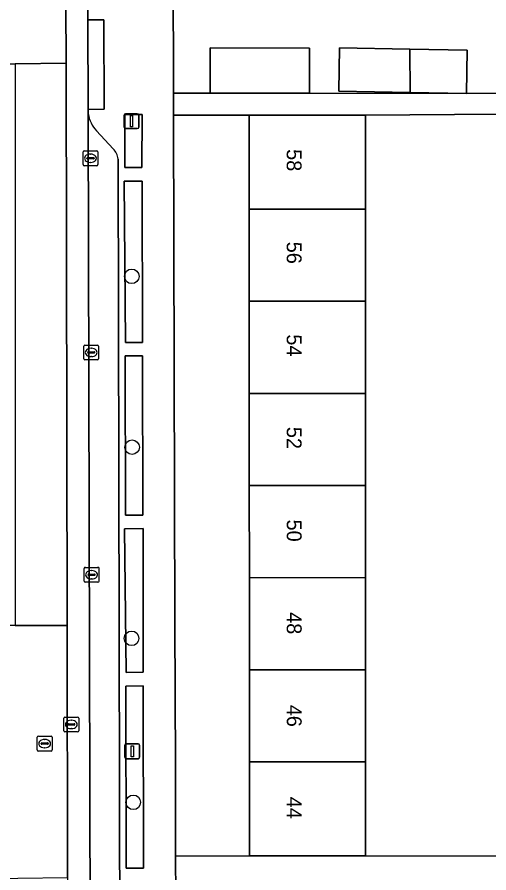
# Model space of a CAD drawing. Extents: x 160732 to 162107, y 387428 to 388479.
# Drawn here: x 161302.4 to 161334.2, y 387992.7 to 388050.3 of the extents above; entities that cross this region are included whole.
import ezdxf

# ---------------------------------------------------------------- set-up
doc = ezdxf.new("R2010")
doc.units = 0
for name, color, linetype in [('IMGEO_Boom', 7, 'Continuous'), ('IMGEO_Erf', 7, 'Continuous'), ('IMGEO_Groenvoorziening', 7, 'Continuous'), ('IMGEO_Haag', 7, 'Continuous'), ('IMGEO_Kolk', 7, 'Continuous'), ('IMGEO_Lichtmast', 7, 'Continuous'), ('IMGEO_Pand', 7, 'Continuous'), ('IMGEO_Pand_nummerreeks', 7, 'Continuous'), ('IMGEO_Parkeervlak_open', 7, 'Continuous'), ('IMGEO_Rijbaan_lokaal_gesloten', 7, 'Continuous'), ('IMGEO_Rijbaan_lokaal_open', 7, 'Continuous'), ('IMGEO_Rioolput', 7, 'Continuous'), ('IMGEO_Voetpad_open', 7, 'Continuous')]:
    doc.layers.add(name, color=color, linetype=linetype)

msp = doc.modelspace()

# ---------------------------------------------------------------- linework, layer by layer
at = {"layer": 'IMGEO_Boom'}
for centre in [(161310.132, 388032.865), (161310.155, 388021.378), (161310.116, 388008.522), (161310.23, 387997.494)]:
    msp.add_circle(centre, 0.489, dxfattribs=at)
at = {"layer": 'IMGEO_Erf'}
for points in [[(161360.945, 388067.721), (161314.543, 388067.671), (161312.979, 388066.148), (161312.979, 388065.43), (161312.98, 388061.793), (161312.915, 388053.513), (161312.935, 388045.189), (161315.403, 388045.195), (161315.408, 388048.224), (161322.102, 388048.215), (161322.097, 388045.186), (161332.658, 388045.153), (161345.896, 388045.196), (161348.722, 388045.19), (161348.714, 388047.578), (161351.555, 388047.588), (161355.502, 388047.601), (161355.509, 388045.202), (161362.21, 388045.222), (161362.187, 388055.036)], [(161334.848, 388043.766), (161325.865, 388043.711), (161325.866, 388037.393), (161325.868, 388031.196), (161325.869, 388024.998), (161325.87, 388018.801), (161325.871, 388012.603), (161325.873, 388006.406), (161325.874, 388000.208), (161325.874, 388000), (161325.875, 387993.893), (161334.834, 387993.875)]]:
    msp.add_lwpolyline(points, dxfattribs=at)
for points in [[(161332.658, 388045.153), (161328.865, 388045.228), (161324.069, 388045.323), (161324.126, 388048.235), (161328.855, 388048.141), (161332.715, 388048.065)], [(161318.044, 388024.997), (161318.043, 388031.194), (161318.041, 388037.392), (161318.04, 388043.709), (161312.939, 388043.697), (161313.019, 388009.573), (161313.077, 388000), (161313.086, 387993.883), (161318.05, 387993.891), (161318.049, 388000), (161318.049, 388000.207), (161318.048, 388006.404), (161318.047, 388012.602), (161318.045, 388018.799)]]:
    msp.add_lwpolyline(points, close=True, dxfattribs=at)
at = {"layer": 'IMGEO_Groenvoorziening'}
for points in [[(161310.822, 388043.75), (161309.668, 388043.751), (161309.664, 388040.182), (161310.818, 388040.181)], [(161310.852, 388028.427), (161310.822, 388039.268), (161309.625, 388039.26), (161309.701, 388028.419)], [(161310.88, 388016.809), (161310.862, 388027.522), (161309.693, 388027.52), (161309.711, 388016.807)], [(161310.908, 388006.237), (161310.894, 388015.903), (161309.646, 388015.89), (161309.746, 388006.225)], [(161310.922, 387993.068), (161310.906, 388005.318), (161309.738, 388005.309), (161309.765, 387993.059)]]:
    msp.add_lwpolyline(points, close=True, dxfattribs=at)
at = {"layer": 'IMGEO_Haag'}
for points in [[(161310.822, 388043.75), (161309.668, 388043.751), (161309.664, 388040.182), (161310.818, 388040.181)], [(161310.852, 388028.427), (161310.822, 388039.268), (161309.625, 388039.26), (161309.701, 388028.419)], [(161310.88, 388016.809), (161310.862, 388027.522), (161309.693, 388027.52), (161309.711, 388016.807)], [(161310.908, 388006.237), (161310.894, 388015.903), (161309.646, 388015.89), (161309.746, 388006.225)], [(161310.922, 387993.068), (161310.906, 388005.318), (161309.738, 388005.309), (161309.765, 387993.059)]]:
    msp.add_lwpolyline(points, close=True, dxfattribs=at)
at = {"layer": 'IMGEO_Kolk'}
for p, q in [((161306.85, 388040.379), (161306.85, 388041.231)), ((161306.925, 388041.305), (161307.777, 388041.305)), ((161307.338, 388041.085), (161307.363, 388041.085)), ((161307.851, 388041.231), (161307.851, 388040.379)), ((161307.777, 388040.305), (161306.925, 388040.305)), ((161307.109, 388040.799), (161307.109, 388040.811)), ((161307.547, 388040.762), (161307.149, 388040.762)), ((161307.152, 388040.848), (161307.55, 388040.848)), ((161307.361, 388040.525), (161307.336, 388040.525)), ((161307.593, 388040.811), (161307.593, 388040.799)), ((161306.975, 388028.246), (161307.827, 388028.246)), ((161306.9, 388027.32), (161306.9, 388028.172)), ((161307.159, 388027.74), (161307.159, 388027.752)), ((161307.597, 388027.703), (161307.199, 388027.703)), ((161307.202, 388027.789), (161307.6, 388027.789)), ((161307.388, 388028.026), (161307.413, 388028.026)), ((161307.643, 388027.752), (161307.643, 388027.74)), ((161307.901, 388028.172), (161307.901, 388027.32)), ((161307.827, 388027.246), (161306.975, 388027.246)), ((161307.411, 388027.466), (161307.386, 388027.466)), ((161306.999, 388013.297), (161307.851, 388013.297)), ((161306.924, 388012.371), (161306.924, 388013.223)), ((161307.183, 388012.791), (161307.183, 388012.803)), ((161307.621, 388012.754), (161307.223, 388012.754)), ((161307.226, 388012.84), (161307.624, 388012.84)), ((161307.412, 388013.077), (161307.437, 388013.077)), ((161307.667, 388012.803), (161307.667, 388012.791)), ((161307.925, 388013.223), (161307.925, 388012.371)), ((161307.851, 388012.297), (161306.999, 388012.297)), ((161307.435, 388012.517), (161307.41, 388012.517))]:
    msp.add_line(p, q, dxfattribs=at)
for points in [[(161306.85, 388040.379), (161306.85, 388041.231)], [(161306.925, 388041.305), (161307.777, 388041.305)], [(161307.851, 388041.231), (161307.851, 388040.379)], [(161307.777, 388040.305), (161306.925, 388040.305)], [(161306.975, 388028.246), (161307.827, 388028.246)], [(161306.9, 388027.32), (161306.9, 388028.172)], [(161307.901, 388028.172), (161307.901, 388027.32)], [(161307.827, 388027.246), (161306.975, 388027.246)], [(161306.999, 388013.297), (161307.851, 388013.297)], [(161306.924, 388012.371), (161306.924, 388013.223)], [(161307.925, 388013.223), (161307.925, 388012.371)], [(161307.851, 388012.297), (161306.999, 388012.297)]]:
    msp.add_lwpolyline(points, dxfattribs=at)
for centre, radius, start, end in [((161306.927, 388041.229), 0.0765, 91.55205, 178.44795), ((161306.927, 388041.229), 0.0765, 91.55205, 178.44795), ((161307.775, 388041.229), 0.0765, 1.55205, 88.44795), ((161307.775, 388041.229), 0.0765, 1.55205, 88.44795), ((161306.927, 388040.381), 0.0765, 181.55205, 268.44795), ((161306.927, 388040.381), 0.0765, 181.55205, 268.44795), ((161307.149, 388040.808), 0.0403, 85.87752, 175.75265), ((161307.146, 388040.798), 0.0366, 178.93798, 274.71019), ((161307.55, 388040.805), 0.043, 264.86636, 352.45326), ((161307.554, 388040.81), 0.0386, 1.73085, 96.63898), ((161307.775, 388040.381), 0.0765, 271.55205, 358.44795), ((161307.775, 388040.381), 0.0765, 271.55205, 358.44795), ((161306.977, 388028.17), 0.0765, 91.55205, 178.44795), ((161306.977, 388028.17), 0.0765, 91.55205, 178.44795), ((161307.825, 388028.17), 0.0765, 1.55205, 88.44795), ((161307.825, 388028.17), 0.0765, 1.55205, 88.44795), ((161307.199, 388027.749), 0.0403, 85.87752, 175.75265), ((161307.196, 388027.739), 0.0366, 178.93798, 274.71019), ((161307.6, 388027.746), 0.043, 264.86636, 352.45326), ((161307.604, 388027.751), 0.0386, 1.73085, 96.63898), ((161306.977, 388027.322), 0.0765, 181.55205, 268.44795), ((161306.977, 388027.322), 0.0765, 181.55205, 268.44795), ((161307.825, 388027.322), 0.0765, 271.55205, 358.44795), ((161307.825, 388027.322), 0.0765, 271.55205, 358.44795), ((161307.001, 388013.221), 0.0765, 91.55205, 178.44795), ((161307.001, 388013.221), 0.0765, 91.55205, 178.44795), ((161307.849, 388013.221), 0.0765, 1.55205, 88.44795), ((161307.849, 388013.221), 0.0765, 1.55205, 88.44795), ((161307.223, 388012.8), 0.0403, 85.87752, 175.75265), ((161307.22, 388012.79), 0.0366, 178.93798, 274.71019), ((161307.624, 388012.797), 0.043, 264.86636, 352.45326), ((161307.628, 388012.802), 0.0386, 1.73085, 96.63898), ((161307.001, 388012.373), 0.0765, 181.55205, 268.44795), ((161307.001, 388012.373), 0.0765, 181.55205, 268.44795), ((161307.849, 388012.373), 0.0765, 271.55205, 358.44795), ((161307.849, 388012.373), 0.0765, 271.55205, 358.44795)]:
    msp.add_arc(centre, radius, start, end, dxfattribs=at)
for centre, major_axis, ratio, start_param, end_param in [((161307.337, 388040.805), (-0.387, 0.002), 0.722429, 4.712389, 7.853982), ((161307.362, 388040.805), (-0.39, 0.002), 0.717154, 1.570796, 4.712389), ((161307.387, 388027.746), (-0.387, 0.002), 0.722429, 4.712389, 7.853982), ((161307.412, 388027.746), (-0.39, 0.002), 0.717154, 1.570796, 4.712389), ((161307.411, 388012.797), (-0.387, 0.002), 0.722429, 4.712389, 7.853982), ((161307.436, 388012.797), (-0.39, 0.002), 0.717154, 1.570796, 4.712389)]:
    msp.add_ellipse(centre, major_axis=major_axis, ratio=ratio, start_param=start_param, end_param=end_param, dxfattribs=at)
at = {"layer": 'IMGEO_Lichtmast'}
for p, q in [((161309.715, 388043.805), (161310.505, 388043.805)), ((161310.505, 388043.805), (161309.715, 388043.805)), ((161309.615, 388042.905), (161309.615, 388043.705)), ((161309.615, 388043.705), (161309.615, 388042.905)), ((161310.605, 388043.705), (161310.605, 388042.905)), ((161310.605, 388042.905), (161310.605, 388043.705)), ((161310.505, 388042.805), (161309.715, 388042.805)), ((161309.715, 388042.805), (161310.505, 388042.805)), ((161309.667, 388000.528), (161309.667, 388001.328)), ((161309.667, 388001.328), (161309.667, 388000.528)), ((161309.767, 388001.428), (161310.557, 388001.428)), ((161310.557, 388001.428), (161309.767, 388001.428)), ((161310.657, 388001.328), (161310.657, 388000.528)), ((161310.657, 388000.528), (161310.657, 388001.328)), ((161310.557, 388000.428), (161309.767, 388000.428)), ((161309.767, 388000.428), (161310.557, 388000.428))]:
    msp.add_line(p, q, dxfattribs=at)
for points in [[(161310.035, 388043.68), (161310.185, 388043.68), (161310.185, 388042.93), (161310.035, 388042.93), (161310.035, 388043.68)], [(161310.087, 388001.303), (161310.237, 388001.303), (161310.237, 388000.553), (161310.087, 388000.553), (161310.087, 388001.303)]]:
    msp.add_lwpolyline(points, dxfattribs=at)
for centre, start, end in [((161309.715, 388043.705), 90, 180), ((161309.715, 388043.705), 90, 180), ((161310.505, 388043.705), 0, 90), ((161310.505, 388043.705), 360, 90), ((161309.715, 388042.905), 180, 270), ((161309.715, 388042.905), 180, 270), ((161310.505, 388042.905), 270, 0), ((161310.505, 388042.905), 270, 0), ((161309.767, 388001.328), 90, 180), ((161309.767, 388001.328), 90, 180), ((161310.557, 388001.328), 0, 90), ((161310.557, 388001.328), 360, 90), ((161309.767, 388000.528), 180, 270), ((161309.767, 388000.528), 180, 270), ((161310.557, 388000.528), 270, 0), ((161310.557, 388000.528), 270, 0)]:
    msp.add_arc(centre, 0.1, start, end, dxfattribs=at)
at = {"layer": 'IMGEO_Pand'}
for points in [[(161322.102, 388048.215), (161315.408, 388048.224), (161315.403, 388045.195), (161322.097, 388045.186)], [(161324.126, 388048.235), (161324.069, 388045.323), (161328.865, 388045.228), (161328.855, 388048.141)], [(161332.658, 388045.153), (161332.715, 388048.065), (161328.855, 388048.141), (161328.865, 388045.228)], [(161325.866, 388037.393), (161325.865, 388043.711), (161323.04, 388043.71), (161318.04, 388043.709), (161318.041, 388037.392)], [(161318.041, 388037.392), (161318.043, 388031.194), (161325.868, 388031.196), (161325.866, 388037.393)], [(161325.869, 388024.998), (161325.868, 388031.196), (161318.043, 388031.194), (161318.044, 388024.997)], [(161318.044, 388024.997), (161318.045, 388018.799), (161325.87, 388018.801), (161325.869, 388024.998)], [(161318.045, 388018.799), (161318.047, 388012.602), (161325.871, 388012.603), (161325.87, 388018.801)], [(161325.873, 388006.406), (161325.871, 388012.603), (161318.047, 388012.602), (161318.048, 388006.404)], [(161318.048, 388006.404), (161318.049, 388000.207), (161325.874, 388000.208), (161325.873, 388006.406)], [(161318.049, 388000.207), (161318.049, 388000), (161318.05, 387993.891), (161323.05, 387993.892), (161325.875, 387993.893), (161325.874, 388000), (161325.874, 388000.208)]]:
    msp.add_lwpolyline(points, close=True, dxfattribs=at)
at = {"layer": 'IMGEO_Parkeervlak_open'}
for points in [[(161307.202, 388043.801), (161307.5, 387916.435)], [(161308.887, 388041.433), (161307.763, 388042.656)], [(161309.475, 387919.518), (161309.466, 387923.31), (161309.436, 387935.494), (161309.423, 387940.574), (161309.413, 387945.131), (161309.207, 388040.752)]]:
    msp.add_lwpolyline(points, dxfattribs=at)
for centre, radius, start, end in [((161309.23, 388044.085), 2.048, 187.96732, 224.23835), ((161308.204, 388040.696), 1.004, 3.16839, 47.16901)]:
    msp.add_arc(centre, radius, start, end, dxfattribs=at)
at = {"layer": 'IMGEO_Rijbaan_lokaal_gesloten'}
for points in [[(161307.113, 388070.665), (161305.575, 388070.665), (161305.715, 388047.213), (161305.785, 388009.375), (161305.805, 387992.439), (161305.805, 387915.186), (161307.47, 387915.209), (161307.5, 387916.435), (161307.202, 388043.801), (161307.194, 388044.097), (161307.164, 388050.114), (161307.135, 388060.363)], [(161302.28, 388047.16), (161302.28, 388009.387), (161305.785, 388009.375), (161305.715, 388047.213)]]:
    msp.add_lwpolyline(points, close=True, dxfattribs=at)
at = {"layer": 'IMGEO_Rijbaan_lokaal_open'}
for points in [[(161305.575, 388070.665), (161307.113, 388070.665), (161307.023, 388087.71), (161307.047, 388087.929), (161305.805, 388087.926), (161302.072, 388087.918), (161302.155, 388064.216), (161300.631, 388064.21), (161300.631, 388063.997), (161300.669, 388063.691), (161300.696, 388047.536), (161300.655, 388047.16), (161302.28, 388047.16), (161305.715, 388047.213)], [(161305.785, 388009.375), (161302.28, 388009.387), (161300.745, 388009.392), (161300.751, 388009.313), (161300.785, 387992.369), (161302.464, 387992.392), (161305.805, 387992.439)]]:
    msp.add_lwpolyline(points, close=True, dxfattribs=at)
at = {"layer": 'IMGEO_Rioolput'}
for p, q in [((161305.561, 388002.304), (161305.561, 388003.156)), ((161305.636, 388003.23), (161306.488, 388003.23)), ((161306.049, 388003.01), (161306.074, 388003.01)), ((161306.562, 388003.156), (161306.562, 388002.304)), ((161305.82, 388002.724), (161305.82, 388002.736)), ((161306.258, 388002.687), (161305.86, 388002.687)), ((161305.863, 388002.773), (161306.261, 388002.773)), ((161306.072, 388002.45), (161306.047, 388002.45)), ((161306.304, 388002.736), (161306.304, 388002.724)), ((161303.768, 388001.016), (161303.768, 388001.868)), ((161303.843, 388001.942), (161304.695, 388001.942)), ((161304.769, 388001.868), (161304.769, 388001.016)), ((161306.488, 388002.23), (161305.636, 388002.23)), ((161304.027, 388001.436), (161304.027, 388001.448)), ((161304.465, 388001.399), (161304.067, 388001.399)), ((161304.07, 388001.485), (161304.468, 388001.485)), ((161304.256, 388001.722), (161304.281, 388001.722)), ((161304.511, 388001.448), (161304.511, 388001.436)), ((161304.695, 388000.942), (161303.843, 388000.942)), ((161304.279, 388001.162), (161304.254, 388001.162))]:
    msp.add_line(p, q, dxfattribs=at)
for points in [[(161305.561, 388002.304), (161305.561, 388003.156)], [(161305.636, 388003.23), (161306.488, 388003.23)], [(161306.562, 388003.156), (161306.562, 388002.304)], [(161303.768, 388001.016), (161303.768, 388001.868)], [(161303.843, 388001.942), (161304.695, 388001.942)], [(161304.769, 388001.868), (161304.769, 388001.016)], [(161306.488, 388002.23), (161305.636, 388002.23)], [(161304.695, 388000.942), (161303.843, 388000.942)]]:
    msp.add_lwpolyline(points, dxfattribs=at)
for centre, radius, start, end in [((161305.638, 388003.154), 0.0765, 91.55205, 178.44795), ((161305.638, 388003.154), 0.0765, 91.55205, 178.44795), ((161306.486, 388003.154), 0.0765, 1.55205, 88.44795), ((161306.486, 388003.154), 0.0765, 1.55205, 88.44795), ((161305.86, 388002.733), 0.0403, 85.87752, 175.75265), ((161305.857, 388002.723), 0.0366, 178.93798, 274.71019), ((161306.261, 388002.73), 0.043, 264.86636, 352.45326), ((161306.265, 388002.735), 0.0386, 1.73085, 96.63898), ((161303.845, 388001.866), 0.0765, 91.55205, 178.44795), ((161303.845, 388001.866), 0.0765, 91.55205, 178.44795), ((161304.693, 388001.866), 0.0765, 1.55205, 88.44795), ((161304.693, 388001.866), 0.0765, 1.55205, 88.44795), ((161305.638, 388002.306), 0.0765, 181.55205, 268.44795), ((161305.638, 388002.306), 0.0765, 181.55205, 268.44795), ((161306.486, 388002.306), 0.0765, 271.55205, 358.44795), ((161306.486, 388002.306), 0.0765, 271.55205, 358.44795), ((161304.067, 388001.445), 0.0403, 85.87752, 175.75265), ((161304.064, 388001.435), 0.0366, 178.93798, 274.71019), ((161304.468, 388001.442), 0.043, 264.86636, 352.45326), ((161304.472, 388001.447), 0.0386, 1.73085, 96.63898), ((161303.845, 388001.018), 0.0765, 181.55205, 268.44795), ((161303.845, 388001.018), 0.0765, 181.55205, 268.44795), ((161304.693, 388001.018), 0.0765, 271.55205, 358.44795), ((161304.693, 388001.018), 0.0765, 271.55205, 358.44795)]:
    msp.add_arc(centre, radius, start, end, dxfattribs=at)
for centre, major_axis, ratio, start_param, end_param in [((161306.048, 388002.73), (-0.387, 0.002), 0.722429, 4.712389, 7.853982), ((161306.073, 388002.73), (-0.39, 0.002), 0.717154, 1.570796, 4.712389), ((161304.255, 388001.442), (-0.387, 0.002), 0.722429, 4.712389, 7.853982), ((161304.28, 388001.442), (-0.39, 0.002), 0.717154, 1.570796, 4.712389)]:
    msp.add_ellipse(centre, major_axis=major_axis, ratio=ratio, start_param=start_param, end_param=end_param, dxfattribs=at)
at = {"layer": 'IMGEO_Voetpad_open'}
for points in [[(161313.208, 387915.456), (161313.17, 387939.813), (161313.168, 387941.331), (161313.09, 387991.237), (161313.086, 387993.883), (161313.077, 388000), (161313.019, 388009.573), (161312.939, 388043.697), (161312.935, 388045.189), (161312.915, 388053.513), (161312.98, 388061.793), (161312.979, 388065.43), (161312.979, 388066.148), (161312.697, 388071.667), (161312.706, 388072.718)], [(161307.113, 388070.665), (161307.135, 388060.363), (161307.164, 388050.114), (161308.252, 388050.107), (161308.262, 388044.1), (161307.194, 388044.097), (161307.202, 388043.801)], [(161345.896, 388045.196), (161332.658, 388045.153), (161322.097, 388045.186), (161315.403, 388045.195), (161312.935, 388045.189), (161312.939, 388043.697), (161318.04, 388043.709), (161323.04, 388043.71), (161325.865, 388043.711), (161334.848, 388043.766)], [(161307.763, 388042.656), (161308.887, 388041.433)], [(161309.207, 388040.752), (161309.413, 387945.131), (161309.864, 387945.132), (161310.994, 387945.147), (161311.002, 387940.62), (161310.504, 387940.614), (161310.496, 387935.493), (161311.042, 387935.493), (161311.031, 387923.31), (161309.915, 387923.311), (161309.466, 387923.31), (161309.475, 387919.518)], [(161334.834, 387993.875), (161325.875, 387993.893), (161323.05, 387993.892), (161318.05, 387993.891), (161313.086, 387993.883), (161313.09, 387991.237)]]:
    msp.add_lwpolyline(points, dxfattribs=at)
for points in [[(161308.262, 388044.1), (161308.252, 388050.107), (161307.164, 388050.114), (161307.194, 388044.097)], [(161309.664, 388040.182), (161309.668, 388043.751), (161310.822, 388043.75), (161310.818, 388040.181)], [(161310.852, 388028.427), (161309.701, 388028.419), (161309.625, 388039.26), (161310.822, 388039.268)], [(161310.88, 388016.809), (161309.711, 388016.807), (161309.693, 388027.52), (161310.862, 388027.522)], [(161310.908, 388006.237), (161309.746, 388006.225), (161309.646, 388015.89), (161310.894, 388015.903)], [(161310.922, 387993.068), (161309.765, 387993.059), (161309.738, 388005.309), (161310.906, 388005.318)]]:
    msp.add_lwpolyline(points, close=True, dxfattribs=at)
for centre, radius, start, end in [((161309.23, 388044.085), 2.048, 187.96732, 224.23835), ((161308.204, 388040.696), 1.004, 3.16839, 47.16901)]:
    msp.add_arc(centre, radius, start, end, dxfattribs=at)

# ---------------------------------------------------------------- texts
at = {"layer": 'IMGEO_Pand_nummerreeks'}
for s, rotation, p in [('58', 270.0115, (161320.561, 388041.419)), ('56', 270.0115, (161320.562, 388035.195)), ('54', 270.0115, (161320.563, 388028.967)), ('52', 270.0115, (161320.564, 388022.743)), ('50', 270.0115, (161320.566, 388016.51)), ('48', 270.0115, (161320.567, 388010.283)), ('46', 270.0115, (161320.568, 388004.058)), ('44', 270.00907, (161320.569, 387997.875))]:
    msp.add_text(s, height=1, rotation=rotation, dxfattribs=at).set_placement(p)

doc.saveas('drawing.dxf')
